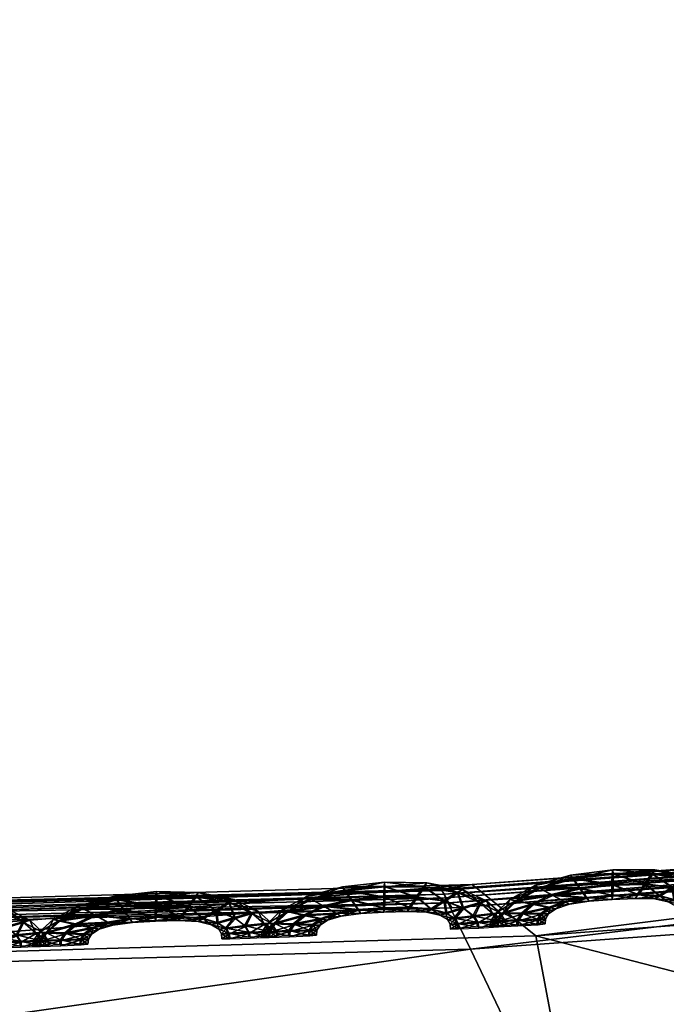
# Model space of a CAD drawing. Extents: x -7.4 to 7.4, y -11.5 to 9.8.
# Tile 340 of 469: x 0.145 to 0.304, y 9.39 to 9.632. Entities that reach past the tile are written whole.
import ezdxf

# ---------------------------------------------------------------- set-up
doc = ezdxf.new("R2010")
doc.units = 0
doc.header["$MEASUREMENT"] = 0
for name, color, linetype in [('A-FURN-3-ST', 150, 'Continuous'), ('A-FURN-3-ST-SEAM', 130, 'Continuous'), ('A-FURN-3-ST-SI', 160, 'Continuous')]:
    doc.layers.add(name, color=color, linetype=linetype)

msp = doc.modelspace()

# ---------------------------------------------------------------- meshes
at = {"layer": 'A-FURN-3-ST'}
mesh = msp.add_polyface(dxfattribs=at)
corners = [(-0.29098, 9.30467, 0.61819), (-0.27167, 9.40709, 1.00151), (0, 9.39906, 1.00155), (0, 9.29704, 0.61819), (-0.5936, 9.32387, 0.61819), (-0.56214, 9.4288, 1.00144), (-0.91719, 9.35069, 0.61819), (-0.8849, 9.46131, 1.00129), (-1.26207, 9.38711, 0.61819), (-1.23172, 9.50581, 1.00113), (-1.62401, 9.43544, 0.61819), (-1.5897, 9.56341, 1.00098), (-1.99018, 9.49361, 0.61819), (-1.94875, 9.63192, 1.00083), (-2.34041, 9.55636, 0.61819), (-1.35123, 9.09059, 0.56582), (-1.73692, 9.11935, 0.56582), (-2.1241, 9.15424, 0.56582), (-1.859, 8.65716, 0.55836), (-2.2831, 8.66878, 0.55836), (-1.44439, 8.6476, 0.55836), (-0.63005, 9.05338, 0.56582), (-0.97932, 9.06921, 0.56582), (-1.03908, 8.64051, 0.55836), (-0.65929, 8.63524, 0.55836), (-1.91804, 8.11232, 0.55836), (-2.39411, 8.11376, 0.55836), (-1.93379, 7.51392, 0.55836), (-1.48547, 8.11113, 0.55836), (-1.49132, 7.51392, 0.55836), (-1.06504, 8.11026, 0.55836), (-1.06876, 7.51392, 0.55836), (-0.67156, 8.1096, 0.55836), (-0.6733, 7.51392, 0.55836), (-0.32248, 8.10911, 0.55836), (0, 8.1089, 0.55836), (0, 7.51392, 0.55836), (-0.31817, 8.63132, 0.55836), (0, 8.62968, 0.55836), (-0.32308, 7.51392, 0.55836), (0, 9.03682, 0.56582), (-0.30741, 9.0416, 0.56582), (0.29098, 9.30467, 0.61819)]
mesh.append_faces([[corners[k] for k in face] for face in [(0, 1, 2), (2, 3, 0), (4, 5, 1), (1, 0, 4), (6, 7, 5), (5, 4, 6), (8, 9, 7), (7, 6, 8), (10, 11, 9), (9, 8, 10), (12, 13, 11), (11, 10, 12), (13, 12, 14), (15, 16, 10), (10, 8, 15), (16, 17, 12), (12, 10, 16), (17, 16, 18), (18, 19, 17), (16, 15, 20), (20, 18, 16), (21, 22, 6), (6, 4, 21), (22, 15, 8), (8, 6, 22), (20, 15, 22), (22, 23, 20), (22, 21, 24), (24, 23, 22), (19, 18, 25), (18, 20, 28), (28, 25, 18), (20, 23, 30), (30, 28, 20), (23, 24, 32), (32, 30, 23), (35, 34, 37), (37, 38, 35), (34, 32, 24), (24, 37, 34), (40, 41, 0), (0, 3, 40), (41, 21, 4), (4, 0, 41), (37, 24, 21), (21, 41, 37), (38, 37, 41), (41, 40, 38), (42, 3, 2), (40, 3, 42)]])
mesh.append_faces([[corners[k] for k in face] for face in [(29, 27, 25), (31, 29, 28), (33, 31, 30), (39, 33, 32)]], dxfattribs={"vtx0": -1, "vtx1": -1, "vtx2": -1})
mesh.append_faces([[corners[k] for k in face] for face in [(26, 25, 27), (25, 28, 29), (28, 30, 31), (30, 32, 33), (34, 35, 36), (32, 34, 39)]], dxfattribs={"vtx1": -1, "vtx2": -1})
mesh = msp.add_polyface(dxfattribs=at)
corners = [(0, 9.39906, 1.00155), (0.27167, 9.40709, 1.00151), (0.29098, 9.30467, 0.61819), (0.5936, 9.32387, 0.61819), (0.56214, 9.4288, 1.00144), (0.91719, 9.35069, 0.61819), (0.8849, 9.46131, 1.00129), (1.26207, 9.38711, 0.61819), (1.23172, 9.50581, 1.00113), (1.62401, 9.43544, 0.61819), (1.5897, 9.56341, 1.00098), (1.99019, 9.49361, 0.61819), (1.94875, 9.63192, 1.00083), (2.34041, 9.55636, 0.61819), (2.1241, 9.15424, 0.56582), (2.2831, 8.66878, 0.55836), (1.859, 8.65716, 0.55836), (1.73692, 9.11935, 0.56582), (1.35123, 9.09059, 0.56582), (1.44439, 8.6476, 0.55836), (1.03908, 8.64051, 0.55836), (0.97932, 9.06921, 0.56582), (0.63005, 9.05338, 0.56582), (0.65929, 8.63524, 0.55836), (1.49132, 7.51392, 0.55836), (1.48547, 8.11113, 0.55836), (1.91804, 8.11232, 0.55836), (1.93379, 7.51392, 0.55836), (2.39411, 8.11376, 0.55836), (0.6733, 7.51392, 0.55836), (0.67156, 8.1096, 0.55836), (1.06504, 8.11026, 0.55836), (1.06876, 7.51392, 0.55836), (0.6733, 6.87548, 0.55836), (0.32308, 6.87548, 0.55836), (0.32308, 7.51392, 0.55836), (0, 6.87548, 0.55836), (0, 7.51392, 0.55836), (0.32248, 8.10911, 0.55836), (0.31817, 8.63132, 0.55836), (0, 8.1089, 0.55836), (0, 8.62968, 0.55836), (0.30741, 9.0416, 0.56582), (0, 9.03682, 0.56582)]
mesh.append_faces([[corners[k] for k in face] for face in [(0, 1, 2), (3, 2, 1), (1, 4, 3), (5, 3, 4), (4, 6, 5), (7, 5, 6), (6, 8, 7), (9, 7, 8), (8, 10, 9), (11, 9, 10), (10, 12, 11), (13, 11, 12), (14, 15, 16), (16, 17, 14), (17, 9, 11), (11, 14, 17), (18, 7, 9), (9, 17, 18), (17, 16, 19), (19, 18, 17), (20, 21, 18), (18, 19, 20), (21, 5, 7), (7, 18, 21), (22, 3, 5), (5, 21, 22), (23, 22, 21), (21, 20, 23), (26, 16, 15), (25, 19, 16), (16, 26, 25), (31, 20, 19), (19, 25, 31), (30, 23, 20), (20, 31, 30), (23, 30, 38), (38, 39, 23), (39, 38, 40), (40, 41, 39), (39, 42, 22), (22, 23, 39), (42, 2, 3), (3, 22, 42), (2, 42, 43), (41, 43, 42), (42, 39, 41)]])
mesh.append_faces([[corners[k] for k in face] for face in [(26, 27, 24), (31, 32, 29), (25, 24, 32), (33, 29, 32), (34, 35, 29), (36, 37, 35), (38, 35, 37), (30, 29, 35)]], dxfattribs={"vtx0": -1, "vtx1": -1, "vtx2": -1})
mesh.append_faces([[corners[k] for k in face] for face in [(24, 25, 26), (27, 26, 28), (29, 30, 31), (32, 31, 25), (37, 40, 38), (35, 38, 30)]], dxfattribs={"vtx0": -1, "vtx2": -1})
mesh = msp.add_polyface(dxfattribs=at)
corners = [(0.53471, 9.43593, 17.62834), (0.87501, 9.47078, 17.62134), (0.87631, 9.46955, 17.61473), (0.5359, 9.43465, 17.62173), (0.5327, 9.43799, 17.6396), (0.87283, 9.47288, 17.63264), (0, 9.40845, 17.63405), (0.25034, 9.41521, 17.63264), (0.25105, 9.41397, 17.62606), (0, 9.40717, 17.62747), (0.24915, 9.41731, 17.64394), (0, 9.41051, 17.6453), (0.88458, 9.45933, 17.66261), (0.54358, 9.42452, 17.66965), (0.56725, 9.39489, 17.66805), (0.91007, 9.42962, 17.66082), (0, 9.40845, 17.62176), (0.25034, 9.41521, 17.62036), (0.24915, 9.41731, 17.61522), (0, 9.41051, 17.61663), (0.53471, 9.43593, 17.61602), (0.5327, 9.43799, 17.61092), (0.87342, 9.47202, 17.65017), (0.53325, 9.43716, 17.65713), (0.87501, 9.47078, 17.60902), (0.87283, 9.47288, 17.60389), (0.24947, 9.41644, 17.66143), (0.25564, 9.40383, 17.67398), (0, 9.40964, 17.6628), (0, 9.39704, 17.67539)]
mesh.append_faces([[corners[k] for k in face] for face in [(0, 1, 2), (2, 3, 0), (4, 5, 1), (1, 0, 4), (6, 7, 8), (8, 9, 6), (7, 0, 3), (3, 8, 7), (10, 4, 0), (0, 7, 10), (11, 10, 7), (7, 6, 11), (12, 13, 14), (14, 15, 12), (16, 17, 18), (18, 19, 16), (17, 20, 21), (21, 18, 17), (8, 3, 20), (20, 17, 8), (9, 8, 17), (17, 16, 9), (22, 23, 13), (13, 12, 22), (5, 4, 23), (23, 22, 5), (20, 24, 25), (25, 21, 20), (3, 2, 24), (24, 20, 3), (23, 26, 27), (27, 13, 23), (26, 28, 29), (29, 27, 26), (10, 11, 28), (28, 26, 10), (4, 10, 26), (26, 23, 4)]])
mesh = msp.add_polyface(dxfattribs=at)
corners = [(0.93476, 9.3731, 17.67581), (0.59269, 9.3387, 17.68322), (0.56451, 9.28971, 17.77534), (0.89499, 9.32341, 17.7683), (0.93369, 9.39773, 17.65706), (0.58957, 9.36317, 17.66451), (0.28568, 9.31805, 17.6879), (0.27116, 9.26869, 17.77971), (0, 9.31122, 17.68946), (0, 9.26145, 17.78119), (0.28323, 9.34257, 17.66919), (0, 9.33581, 17.67071), (0.56725, 9.39489, 17.66805), (0.26981, 9.37425, 17.67253), (0, 9.36749, 17.67402), (0.25564, 9.40383, 17.67398), (0, 9.39704, 17.67539), (0.54358, 9.42452, 17.66965), (0.91007, 9.42962, 17.66082), (0.45956, 8.67495, 18.25348), (0.77881, 8.6902, 18.24922), (0.75585, 9.00398, 18.1541), (0.45759, 8.97803, 18.15916), (0.4839, 8.2688, 18.28493), (0, 8.65897, 18.25679), (0.20942, 8.66362, 18.25603), (0.21314, 8.9594, 18.16228), (0.2173, 8.26501, 18.2871), (0.50512, 9.17752, 17.96717), (0.23993, 9.15626, 17.97098), (0, 8.95203, 18.16326), (0, 9.14835, 17.97223), (0.81335, 9.20924, 17.96105)]
mesh.append_faces([[corners[k] for k in face] for face in [(0, 1, 2), (2, 3, 0), (4, 5, 1), (1, 6, 7), (7, 2, 1), (6, 8, 9), (9, 7, 6), (10, 11, 8), (8, 6, 10), (5, 10, 6), (6, 1, 5), (12, 13, 10), (10, 5, 12), (13, 14, 11), (11, 10, 13), (15, 16, 14), (14, 13, 15), (17, 15, 13), (13, 12, 17), (18, 12, 5), (19, 20, 21), (21, 22, 19), (20, 19, 23), (24, 25, 26), (25, 19, 22), (22, 26, 25), (19, 25, 27), (28, 29, 26), (26, 22, 28), (30, 26, 29), (7, 9, 31), (31, 29, 7), (2, 7, 29), (29, 28, 2), (32, 28, 22), (22, 21, 32), (3, 2, 28), (28, 32, 3)]])
at = {"layer": 'A-FURN-3-ST-SEAM'}
mesh = msp.add_polyface(dxfattribs=at)
corners = [(0.27266, 9.41875, 17.62918), (0.28093, 9.42106, 17.6291), (0.28264, 9.41866, 17.63036), (0.29066, 9.41957, 17.63025), (0.28022, 9.422, 17.62572), (0.27583, 9.41702, 17.63043), (0.29055, 9.41698, 17.62899), (0.29066, 9.42225, 17.62899), (0.29055, 9.42332, 17.6256), (0.27139, 9.41945, 17.62579), (0.26696, 9.41558, 17.62918), (0.28426, 9.41636, 17.6291), (0.29688, 9.41718, 17.62891), (0.29866, 9.4197, 17.63013), (0.29039, 9.42241, 17.62226), (0.28069, 9.42122, 17.62237), (0.27112, 9.41475, 17.63047), (0.27887, 9.41537, 17.62914), (0.29043, 9.41603, 17.62564), (0.28477, 9.41558, 17.62572), (0.30036, 9.42225, 17.62884), (0.30088, 9.42328, 17.62545), (0.30008, 9.42241, 17.62211), (0.27242, 9.41891, 17.62245), (0.2653, 9.41599, 17.62583), (0.26376, 9.41257, 17.62922), (0.27994, 9.41483, 17.62579), (0.29609, 9.41628, 17.62557), (0.30222, 9.41685, 17.6288), (0.30543, 9.41887, 17.63002), (0.29831, 9.4199, 17.62089), (0.29031, 9.41978, 17.621), (0.28232, 9.41891, 17.62108), (0.26847, 9.41249, 17.63047), (0.27519, 9.41397, 17.62918), (0.27662, 9.41372, 17.62583), (0.28402, 9.41652, 17.62237), (0.29031, 9.4171, 17.62226), (0.27864, 9.41553, 17.62241), (0.30855, 9.42097, 17.62868), (0.30962, 9.42184, 17.6253), (0.30832, 9.42114, 17.62195), (0.30507, 9.41908, 17.62078), (0.27551, 9.41727, 17.62115), (0.26672, 9.41574, 17.62249), (0.26186, 9.41269, 17.62583), (0.26249, 9.41059, 17.62922), (0.27496, 9.41413, 17.62245), (0.2966, 9.41735, 17.62218), (0.30088, 9.41615, 17.62549), (0.30586, 9.41587, 17.62876), (0.31006, 9.41718, 17.62994), (0.30195, 9.41702, 17.62207), (0.26055, 9.41059, 17.62583), (0.26744, 9.4108, 17.63047), (0.27314, 9.4124, 17.62922), (0.27476, 9.41249, 17.62583), (0.2729, 9.41257, 17.62249), (0.2708, 9.41496, 17.62119), (0.31417, 9.4185, 17.62861), (0.3156, 9.41908, 17.62523), (0.3139, 9.41866, 17.62188), (0.3097, 9.41739, 17.6207), (0.30558, 9.41603, 17.62203), (0.26352, 9.41273, 17.62249), (0.26229, 9.41076, 17.62249), (0.26035, 9.40927, 17.62583), (0.26229, 9.40927, 17.62922), (0.26815, 9.41269, 17.62123), (0.30416, 9.41545, 17.62541), (0.30788, 9.41459, 17.62872), (0.31263, 9.41521, 17.6299), (0.26209, 9.40944, 17.62249), (0.26728, 9.40952, 17.63047), (0.2723, 9.41104, 17.62922), (0.27404, 9.41121, 17.62583), (0.27207, 9.41121, 17.62249), (0.3173, 9.41587, 17.62857), (0.31892, 9.41619, 17.62518), (0.31702, 9.41603, 17.62184), (0.31228, 9.41541, 17.62066), (0.30764, 9.41475, 17.62199), (0.30602, 9.41442, 17.62538), (0.26712, 9.411, 17.62123), (0.26696, 9.40973, 17.62123), (0.30867, 9.41331, 17.62872), (0.31362, 9.41364, 17.6299), (0.27219, 9.40981, 17.62922), (0.27393, 9.41002, 17.62583), (0.27195, 9.40997, 17.62249), (0.30669, 9.41327, 17.62538), (0.31845, 9.41405, 17.62857), (0.32019, 9.41426, 17.62515), (0.31821, 9.41418, 17.62184), (0.31326, 9.41389, 17.62066), (0.3084, 9.41347, 17.62199), (0.30677, 9.41207, 17.62538), (0.30875, 9.41212, 17.62872), (0.31374, 9.4124, 17.6299), (0.30848, 9.41228, 17.62199), (0.3186, 9.41273, 17.62857), (0.32035, 9.41294, 17.62515), (0.31837, 9.4129, 17.62184), (0.31338, 9.41261, 17.62066)]
mesh.append_faces([[corners[k] for k in face] for face in [(2, 1, 0), (1, 2, 3), (0, 1, 4), (0, 5, 2), (6, 3, 2), (3, 7, 1), (8, 4, 1), (4, 9, 0), (5, 0, 10), (11, 2, 5), (3, 6, 12), (2, 11, 6), (7, 3, 13), (1, 7, 8), (4, 8, 14), (9, 4, 15), (10, 0, 9), (10, 16, 5), (5, 17, 11), (12, 6, 18), (12, 13, 3), (6, 11, 19), (13, 20, 7), (21, 8, 7), (22, 14, 8), (14, 15, 4), (15, 23, 9), (9, 24, 10), (16, 10, 25), (17, 5, 16), (11, 17, 26), (19, 18, 6), (18, 27, 12), (13, 12, 28), (26, 19, 11), (20, 13, 29), (7, 20, 21), (8, 21, 22), (14, 22, 30), (15, 14, 31), (23, 15, 32), (24, 9, 23), (25, 10, 24), (25, 33, 16), (16, 34, 17), (35, 26, 17), (18, 19, 36), (27, 18, 37), (28, 12, 27), (28, 29, 13), (19, 26, 38), (29, 39, 20), (40, 21, 20), (41, 22, 21), (42, 30, 22), (30, 31, 14), (31, 32, 15), (32, 43, 23), (23, 44, 24), (24, 45, 25), (33, 25, 46), (34, 16, 33), (17, 34, 35), (26, 35, 47), (38, 36, 19), (36, 37, 18), (37, 48, 27), (27, 49, 28), (29, 28, 50), (47, 38, 26), (39, 29, 51), (20, 39, 40), (21, 40, 41), (22, 41, 42), (30, 42, 52), (31, 30, 48), (32, 31, 37), (43, 32, 36), (44, 23, 43), (45, 24, 44), (25, 45, 53), (53, 46, 25), (46, 54, 33), (33, 55, 34), (56, 35, 34), (57, 47, 35), (36, 38, 43), (37, 36, 32), (48, 37, 31), (49, 27, 48), (50, 28, 49), (50, 51, 29), (38, 47, 58), (51, 59, 39), (60, 40, 39), (61, 41, 40), (62, 42, 41), (63, 52, 42), (52, 48, 30), (43, 58, 44), (44, 64, 45), (65, 53, 45), (46, 53, 66), (54, 46, 67), (55, 33, 54), (34, 55, 56), (35, 56, 57), (47, 57, 68), (58, 43, 38), (48, 52, 49), (49, 69, 50), (51, 50, 70), (68, 58, 47), (59, 51, 71), (39, 59, 60), (40, 60, 61), (41, 61, 62), (42, 62, 63), (52, 63, 69), (64, 44, 58), (45, 64, 65), (53, 65, 72), (72, 66, 53), (66, 67, 46), (67, 73, 54), (54, 74, 55), (56, 55, 74), (57, 56, 75), (68, 57, 76), (69, 49, 52), (70, 50, 69), (70, 71, 51), (58, 68, 64), (71, 77, 59), (78, 60, 59), (79, 61, 60), (80, 62, 61), (81, 63, 62), (82, 69, 63), (83, 65, 64), (84, 72, 65), (74, 54, 73), (74, 75, 56), (75, 76, 57), (76, 83, 68), (69, 82, 70), (71, 70, 85), (64, 68, 83), (77, 71, 86), (59, 77, 78), (60, 78, 79), (61, 79, 80), (62, 80, 81), (63, 81, 82), (65, 83, 84), (73, 87, 74), (75, 74, 87), (76, 75, 88), (83, 76, 89), (70, 82, 90), (90, 85, 70), (85, 86, 71), (86, 91, 77), (78, 77, 91), (79, 78, 92), (80, 79, 93), (81, 80, 94), (82, 81, 95), (89, 84, 83), (87, 88, 75), (88, 89, 76), (95, 90, 82), (85, 90, 96), (86, 85, 97), (91, 86, 98), (91, 92, 78), (92, 93, 79), (93, 94, 80), (94, 95, 81), (90, 95, 99), (99, 96, 90), (96, 97, 85), (97, 98, 86), (98, 100, 91), (92, 91, 100), (93, 92, 101), (94, 93, 102), (95, 94, 103), (103, 99, 95), (100, 101, 92), (101, 102, 93), (102, 103, 94)]])
mesh = msp.add_polyface(dxfattribs=at)
corners = [(0.21663, 9.41599, 17.62975), (0.22493, 9.41813, 17.62967), (0.2266, 9.41574, 17.63097), (0.23463, 9.41648, 17.63089), (0.22418, 9.41912, 17.62633), (0.21975, 9.41426, 17.631), (0.23451, 9.41385, 17.62963), (0.23463, 9.41916, 17.6296), (0.23455, 9.42023, 17.62625), (0.21536, 9.41673, 17.62636), (0.21089, 9.41298, 17.62975), (0.22822, 9.41339, 17.62971), (0.2408, 9.41397, 17.62956), (0.24262, 9.41648, 17.63078), (0.23443, 9.41932, 17.62286), (0.2247, 9.4183, 17.62294), (0.21504, 9.41203, 17.631), (0.22284, 9.41253, 17.62975), (0.23439, 9.41294, 17.62629), (0.2287, 9.41261, 17.62633), (0.24433, 9.41904, 17.62948), (0.24488, 9.42007, 17.62614), (0.24409, 9.41916, 17.62275), (0.21643, 9.41615, 17.62302), (0.20923, 9.41339, 17.62636), (0.20764, 9.41002, 17.62975), (0.22387, 9.41195, 17.62636), (0.24005, 9.41311, 17.62621), (0.24615, 9.41356, 17.62948), (0.24939, 9.41558, 17.6307), (0.24231, 9.41669, 17.62154), (0.23431, 9.41669, 17.62165), (0.22628, 9.41599, 17.62169), (0.21235, 9.40981, 17.631), (0.21912, 9.41121, 17.62975), (0.22054, 9.41096, 17.6264), (0.22798, 9.41356, 17.62298), (0.23428, 9.41401, 17.6229), (0.2226, 9.41269, 17.62302), (0.25256, 9.41763, 17.62941), (0.25362, 9.4185, 17.62602), (0.25232, 9.4178, 17.62268), (0.24907, 9.41578, 17.62146), (0.21948, 9.41446, 17.62176), (0.21069, 9.41311, 17.62302), (0.20578, 9.41014, 17.62636), (0.20638, 9.40804, 17.62975), (0.21888, 9.41137, 17.62302), (0.24057, 9.41413, 17.62283), (0.24484, 9.4129, 17.62614), (0.24979, 9.41257, 17.62945), (0.25402, 9.4138, 17.63066), (0.24591, 9.41372, 17.62275), (0.20444, 9.40808, 17.62636), (0.21132, 9.40816, 17.631), (0.21702, 9.40968, 17.62975), (0.21868, 9.40973, 17.6264), (0.21682, 9.40985, 17.62306), (0.21476, 9.41228, 17.62176), (0.25814, 9.41512, 17.62933), (0.25956, 9.4157, 17.62595), (0.2579, 9.41529, 17.6226), (0.25367, 9.41405, 17.62138), (0.24955, 9.41273, 17.62271), (0.20744, 9.41018, 17.62302), (0.20618, 9.4082, 17.62302), (0.2042, 9.40672, 17.62636), (0.20618, 9.40672, 17.62975), (0.21207, 9.41005, 17.62176), (0.24812, 9.41216, 17.6261), (0.25185, 9.41125, 17.62941), (0.25659, 9.41183, 17.63063), (0.20598, 9.40688, 17.62302), (0.21116, 9.40688, 17.631), (0.21619, 9.40836, 17.62979), (0.21793, 9.40849, 17.6264), (0.21599, 9.40853, 17.62306), (0.26122, 9.41245, 17.62929), (0.26289, 9.41277, 17.62591), (0.26099, 9.41261, 17.62256), (0.25624, 9.41203, 17.62134), (0.25157, 9.41142, 17.62268), (0.24995, 9.41113, 17.6261), (0.21104, 9.40841, 17.62176), (0.21085, 9.40713, 17.62176), (0.25256, 9.40997, 17.62941), (0.25754, 9.41026, 17.63059), (0.21607, 9.40713, 17.62979), (0.21781, 9.40729, 17.6264), (0.21583, 9.40729, 17.62306), (0.25062, 9.40993, 17.62606), (0.26241, 9.41059, 17.62925), (0.26411, 9.4108, 17.62587), (0.26213, 9.41076, 17.62252), (0.25719, 9.41047, 17.62134), (0.25232, 9.41014, 17.62268), (0.2507, 9.40874, 17.62606), (0.25267, 9.40878, 17.62941), (0.25766, 9.40902, 17.63059), (0.2524, 9.40894, 17.62268), (0.26253, 9.40931, 17.62925), (0.26427, 9.40948, 17.62587), (0.26229, 9.40948, 17.62252), (0.25731, 9.40923, 17.62134)]
mesh.append_faces([[corners[k] for k in face] for face in [(2, 1, 0), (1, 2, 3), (0, 1, 4), (0, 5, 2), (6, 3, 2), (3, 7, 1), (8, 4, 1), (4, 9, 0), (5, 0, 10), (11, 2, 5), (3, 6, 12), (2, 11, 6), (7, 3, 13), (1, 7, 8), (4, 8, 14), (9, 4, 15), (10, 0, 9), (10, 16, 5), (5, 17, 11), (12, 6, 18), (12, 13, 3), (6, 11, 19), (13, 20, 7), (21, 8, 7), (22, 14, 8), (14, 15, 4), (15, 23, 9), (9, 24, 10), (16, 10, 25), (17, 5, 16), (11, 17, 26), (19, 18, 6), (18, 27, 12), (13, 12, 28), (26, 19, 11), (20, 13, 29), (7, 20, 21), (8, 21, 22), (14, 22, 30), (15, 14, 31), (23, 15, 32), (24, 9, 23), (25, 10, 24), (25, 33, 16), (16, 34, 17), (35, 26, 17), (18, 19, 36), (27, 18, 37), (28, 12, 27), (28, 29, 13), (19, 26, 38), (29, 39, 20), (40, 21, 20), (41, 22, 21), (42, 30, 22), (30, 31, 14), (31, 32, 15), (32, 43, 23), (23, 44, 24), (24, 45, 25), (33, 25, 46), (34, 16, 33), (17, 34, 35), (26, 35, 47), (38, 36, 19), (36, 37, 18), (37, 48, 27), (27, 49, 28), (29, 28, 50), (47, 38, 26), (39, 29, 51), (20, 39, 40), (21, 40, 41), (22, 41, 42), (30, 42, 52), (31, 30, 48), (32, 31, 37), (43, 32, 36), (44, 23, 43), (45, 24, 44), (25, 45, 53), (53, 46, 25), (46, 54, 33), (33, 55, 34), (56, 35, 34), (57, 47, 35), (36, 38, 43), (37, 36, 32), (48, 37, 31), (49, 27, 48), (50, 28, 49), (50, 51, 29), (38, 47, 58), (51, 59, 39), (60, 40, 39), (61, 41, 40), (62, 42, 41), (63, 52, 42), (52, 48, 30), (43, 58, 44), (44, 64, 45), (65, 53, 45), (46, 53, 66), (54, 46, 67), (55, 33, 54), (34, 55, 56), (35, 56, 57), (47, 57, 68), (58, 43, 38), (48, 52, 49), (49, 69, 50), (51, 50, 70), (68, 58, 47), (59, 51, 71), (39, 59, 60), (40, 60, 61), (41, 61, 62), (42, 62, 63), (52, 63, 69), (64, 44, 58), (45, 64, 65), (53, 65, 72), (72, 66, 53), (66, 67, 46), (67, 73, 54), (54, 74, 55), (56, 55, 74), (57, 56, 75), (68, 57, 76), (69, 49, 52), (70, 50, 69), (70, 71, 51), (58, 68, 64), (71, 77, 59), (78, 60, 59), (79, 61, 60), (80, 62, 61), (81, 63, 62), (82, 69, 63), (83, 65, 64), (84, 72, 65), (74, 54, 73), (74, 75, 56), (75, 76, 57), (76, 83, 68), (69, 82, 70), (71, 70, 85), (64, 68, 83), (77, 71, 86), (59, 77, 78), (60, 78, 79), (61, 79, 80), (62, 80, 81), (63, 81, 82), (65, 83, 84), (73, 87, 74), (75, 74, 87), (76, 75, 88), (83, 76, 89), (70, 82, 90), (90, 85, 70), (85, 86, 71), (86, 91, 77), (78, 77, 91), (79, 78, 92), (80, 79, 93), (81, 80, 94), (82, 81, 95), (89, 84, 83), (87, 88, 75), (88, 89, 76), (95, 90, 82), (85, 90, 96), (86, 85, 97), (91, 86, 98), (91, 92, 78), (92, 93, 79), (93, 94, 80), (94, 95, 81), (90, 95, 99), (99, 96, 90), (96, 97, 85), (97, 98, 86), (98, 100, 91), (92, 91, 100), (93, 92, 101), (94, 93, 102), (95, 94, 103), (103, 99, 95), (100, 101, 92), (101, 102, 93), (102, 103, 94)]])
mesh = msp.add_polyface(dxfattribs=at)
corners = [(0.16055, 9.41376, 17.6302), (0.1689, 9.4159, 17.63017), (0.17052, 9.41352, 17.63142), (0.17855, 9.41422, 17.63135), (0.16819, 9.41685, 17.62678), (0.16368, 9.41199, 17.63146), (0.17844, 9.41162, 17.63009), (0.17859, 9.41689, 17.63009), (0.17855, 9.41796, 17.62671), (0.15932, 9.4145, 17.62682), (0.15481, 9.41071, 17.6302), (0.1721, 9.41117, 17.63017), (0.18473, 9.4117, 17.63002), (0.18655, 9.41413, 17.63127), (0.1784, 9.41706, 17.62336), (0.16866, 9.41607, 17.62344), (0.15893, 9.40981, 17.63146), (0.16672, 9.4103, 17.6302), (0.17828, 9.41071, 17.62675), (0.17262, 9.41038, 17.62678), (0.18829, 9.41669, 17.62998), (0.18884, 9.41772, 17.62659), (0.18809, 9.41685, 17.62325), (0.16035, 9.41393, 17.62348), (0.15315, 9.41113, 17.62682), (0.15153, 9.40779, 17.6302), (0.16779, 9.40973, 17.62682), (0.18394, 9.41084, 17.62667), (0.19007, 9.41125, 17.62998), (0.19332, 9.41319, 17.6312), (0.18627, 9.41438, 17.62203), (0.17828, 9.41446, 17.62211), (0.17025, 9.41372, 17.62218), (0.15624, 9.40759, 17.63146), (0.163, 9.40898, 17.6302), (0.16443, 9.4087, 17.62686), (0.17191, 9.41133, 17.62344), (0.1782, 9.41179, 17.62336), (0.16652, 9.41047, 17.62348), (0.19648, 9.41521, 17.6299), (0.19759, 9.41603, 17.62652), (0.19629, 9.41537, 17.62317), (0.193, 9.41343, 17.62195), (0.1634, 9.41224, 17.62222), (0.15461, 9.41088, 17.62348), (0.14967, 9.40791, 17.62682), (0.15026, 9.40581, 17.6302), (0.1628, 9.40911, 17.62348), (0.18449, 9.41187, 17.62328), (0.18877, 9.41059, 17.62663), (0.19371, 9.41018, 17.62994), (0.19791, 9.41137, 17.63116), (0.18983, 9.41142, 17.62325), (0.14832, 9.40585, 17.62682), (0.15521, 9.40593, 17.63146), (0.1609, 9.40746, 17.63025), (0.16257, 9.4075, 17.62686), (0.16071, 9.40762, 17.62351), (0.15865, 9.41005, 17.62222), (0.20206, 9.41261, 17.62982), (0.20353, 9.41314, 17.62644), (0.20182, 9.41277, 17.6231), (0.19759, 9.41162, 17.62188), (0.19347, 9.41034, 17.62321), (0.15133, 9.40795, 17.62348), (0.15006, 9.40598, 17.62348), (0.14808, 9.40449, 17.62682), (0.15002, 9.40449, 17.6302), (0.156, 9.40783, 17.62222), (0.19201, 9.40981, 17.62659), (0.19569, 9.40886, 17.6299), (0.20048, 9.40935, 17.63112), (0.14983, 9.40466, 17.62348), (0.15501, 9.40466, 17.63146), (0.16007, 9.4061, 17.63025), (0.16182, 9.40626, 17.62686), (0.15988, 9.40626, 17.62351), (0.20515, 9.40993, 17.62979), (0.20677, 9.41022, 17.6264), (0.20491, 9.4101, 17.6231), (0.20016, 9.4096, 17.62188), (0.19549, 9.40902, 17.62317), (0.19383, 9.40874, 17.62655), (0.15493, 9.40614, 17.62222), (0.15473, 9.4049, 17.62222), (0.19644, 9.40759, 17.6299), (0.20139, 9.40779, 17.63112), (0.15992, 9.4049, 17.63025), (0.16166, 9.40503, 17.62686), (0.15972, 9.40507, 17.62351), (0.1945, 9.40759, 17.62655), (0.20626, 9.40804, 17.62979), (0.208, 9.40824, 17.6264), (0.20602, 9.4082, 17.62306), (0.20107, 9.408, 17.62188), (0.19621, 9.40775, 17.62317), (0.19454, 9.40635, 17.62655), (0.19652, 9.40635, 17.6299), (0.20151, 9.40651, 17.63112), (0.19629, 9.40651, 17.62317), (0.20641, 9.40676, 17.62979), (0.20816, 9.40692, 17.6264), (0.20618, 9.40692, 17.62306), (0.20119, 9.40676, 17.62188)]
mesh.append_faces([[corners[k] for k in face] for face in [(2, 1, 0), (1, 2, 3), (0, 1, 4), (0, 5, 2), (6, 3, 2), (3, 7, 1), (8, 4, 1), (4, 9, 0), (5, 0, 10), (11, 2, 5), (3, 6, 12), (2, 11, 6), (7, 3, 13), (1, 7, 8), (4, 8, 14), (9, 4, 15), (10, 0, 9), (10, 16, 5), (5, 17, 11), (12, 6, 18), (12, 13, 3), (6, 11, 19), (13, 20, 7), (21, 8, 7), (22, 14, 8), (14, 15, 4), (15, 23, 9), (9, 24, 10), (16, 10, 25), (17, 5, 16), (11, 17, 26), (19, 18, 6), (18, 27, 12), (13, 12, 28), (26, 19, 11), (20, 13, 29), (7, 20, 21), (8, 21, 22), (14, 22, 30), (15, 14, 31), (23, 15, 32), (24, 9, 23), (25, 10, 24), (25, 33, 16), (16, 34, 17), (35, 26, 17), (18, 19, 36), (27, 18, 37), (28, 12, 27), (28, 29, 13), (19, 26, 38), (29, 39, 20), (40, 21, 20), (41, 22, 21), (42, 30, 22), (30, 31, 14), (31, 32, 15), (32, 43, 23), (23, 44, 24), (24, 45, 25), (33, 25, 46), (34, 16, 33), (17, 34, 35), (26, 35, 47), (38, 36, 19), (36, 37, 18), (37, 48, 27), (27, 49, 28), (29, 28, 50), (47, 38, 26), (39, 29, 51), (20, 39, 40), (21, 40, 41), (22, 41, 42), (30, 42, 52), (31, 30, 48), (32, 31, 37), (43, 32, 36), (44, 23, 43), (45, 24, 44), (25, 45, 53), (53, 46, 25), (46, 54, 33), (33, 55, 34), (56, 35, 34), (57, 47, 35), (36, 38, 43), (37, 36, 32), (48, 37, 31), (49, 27, 48), (50, 28, 49), (50, 51, 29), (38, 47, 58), (51, 59, 39), (60, 40, 39), (61, 41, 40), (62, 42, 41), (63, 52, 42), (52, 48, 30), (43, 58, 44), (44, 64, 45), (65, 53, 45), (46, 53, 66), (54, 46, 67), (55, 33, 54), (34, 55, 56), (35, 56, 57), (47, 57, 68), (58, 43, 38), (48, 52, 49), (49, 69, 50), (51, 50, 70), (68, 58, 47), (59, 51, 71), (39, 59, 60), (40, 60, 61), (41, 61, 62), (42, 62, 63), (52, 63, 69), (64, 44, 58), (45, 64, 65), (53, 65, 72), (72, 66, 53), (66, 67, 46), (67, 73, 54), (54, 74, 55), (56, 55, 74), (57, 56, 75), (68, 57, 76), (69, 49, 52), (70, 50, 69), (70, 71, 51), (58, 68, 64), (71, 77, 59), (78, 60, 59), (79, 61, 60), (80, 62, 61), (81, 63, 62), (82, 69, 63), (83, 65, 64), (84, 72, 65), (74, 54, 73), (74, 75, 56), (75, 76, 57), (76, 83, 68), (69, 82, 70), (71, 70, 85), (64, 68, 83), (77, 71, 86), (59, 77, 78), (60, 78, 79), (61, 79, 80), (62, 80, 81), (63, 81, 82), (65, 83, 84), (73, 87, 74), (75, 74, 87), (76, 75, 88), (83, 76, 89), (70, 82, 90), (90, 85, 70), (85, 86, 71), (86, 91, 77), (78, 77, 91), (79, 78, 92), (80, 79, 93), (81, 80, 94), (82, 81, 95), (89, 84, 83), (87, 88, 75), (88, 89, 76), (95, 90, 82), (85, 90, 96), (86, 85, 97), (91, 86, 98), (91, 92, 78), (92, 93, 79), (93, 94, 80), (94, 95, 81), (90, 95, 99), (99, 96, 90), (96, 97, 85), (97, 98, 86), (98, 100, 91), (92, 91, 100), (93, 92, 101), (94, 93, 102), (95, 94, 103), (103, 99, 95), (100, 101, 92), (101, 102, 93), (102, 103, 94)]])
mesh = msp.add_polyface(dxfattribs=at)
corners = [(0.10447, 9.41212, 17.63055), (0.11282, 9.41409, 17.63051), (0.11445, 9.41166, 17.6318), (0.12248, 9.41224, 17.63177), (0.11215, 9.41508, 17.62716), (0.10756, 9.41026, 17.6318), (0.12232, 9.40964, 17.63051), (0.12256, 9.41492, 17.63047), (0.12252, 9.41599, 17.62713), (0.10325, 9.41286, 17.62716), (0.0987, 9.40919, 17.63051), (0.11599, 9.40931, 17.63055), (0.12861, 9.4096, 17.63047), (0.13047, 9.41207, 17.63169), (0.12236, 9.41508, 17.62374), (0.11263, 9.41426, 17.62378), (0.10281, 9.40816, 17.6318), (0.11061, 9.40849, 17.63059), (0.12216, 9.40874, 17.62716), (0.1165, 9.40849, 17.6272), (0.13226, 9.41459, 17.63043), (0.13281, 9.41562, 17.62705), (0.13206, 9.41475, 17.6237), (0.10432, 9.41228, 17.62382), (0.09707, 9.40964, 17.62713), (0.09537, 9.40631, 17.63051), (0.11168, 9.40791, 17.6272), (0.12786, 9.40878, 17.62709), (0.13396, 9.40911, 17.63043), (0.13724, 9.41104, 17.63165), (0.1302, 9.41228, 17.62245), (0.1222, 9.41249, 17.62249), (0.11417, 9.41187, 17.62252), (0.10008, 9.40602, 17.6318), (0.10689, 9.40721, 17.63059), (0.10831, 9.40697, 17.62724), (0.11583, 9.40948, 17.62382), (0.12212, 9.40981, 17.62378), (0.11041, 9.40866, 17.62385), (0.14045, 9.41302, 17.63036), (0.14155, 9.41385, 17.62698), (0.14021, 9.41319, 17.62363), (0.13696, 9.41125, 17.62237), (0.10732, 9.41051, 17.62256), (0.0985, 9.40935, 17.62378), (0.09355, 9.40647, 17.62713), (0.09407, 9.40437, 17.63047), (0.10669, 9.40738, 17.62385), (0.12841, 9.40977, 17.62374), (0.13265, 9.40845, 17.62705), (0.1376, 9.408, 17.6304), (0.14183, 9.40915, 17.63161), (0.13376, 9.40927, 17.6237), (0.09217, 9.40445, 17.62713), (0.09901, 9.40437, 17.6318), (0.10475, 9.40577, 17.63059), (0.10641, 9.40577, 17.62724), (0.10455, 9.40593, 17.62385), (0.10257, 9.40841, 17.62256), (0.14595, 9.41038, 17.63028), (0.14741, 9.41092, 17.6269), (0.14575, 9.41055, 17.62355), (0.14151, 9.4094, 17.62233), (0.1374, 9.40816, 17.62366), (0.09522, 9.40647, 17.62378), (0.09391, 9.40454, 17.62374), (0.09189, 9.40309, 17.62713), (0.09383, 9.40305, 17.63047), (0.09984, 9.40623, 17.62256), (0.13593, 9.40762, 17.62705), (0.13958, 9.40664, 17.63036), (0.14433, 9.40713, 17.63158), (0.09367, 9.40322, 17.62374), (0.09882, 9.40309, 17.6318), (0.10392, 9.40445, 17.63059), (0.10566, 9.40454, 17.62724), (0.10372, 9.40462, 17.62385), (0.14899, 9.40771, 17.63028), (0.15065, 9.40795, 17.6269), (0.1488, 9.40787, 17.62355), (0.14405, 9.40738, 17.62233), (0.13938, 9.4068, 17.62363), (0.13771, 9.40651, 17.62701), (0.09877, 9.40462, 17.62252), (0.09858, 9.40334, 17.62252), (0.14033, 9.40536, 17.63036), (0.14528, 9.40557, 17.63158), (0.10372, 9.40322, 17.63059), (0.1055, 9.40334, 17.62724), (0.10357, 9.40338, 17.62385), (0.13835, 9.40536, 17.62701), (0.15014, 9.40581, 17.63025), (0.15188, 9.40598, 17.62686), (0.1499, 9.40598, 17.62351), (0.14496, 9.40577, 17.62233), (0.14009, 9.40552, 17.62363), (0.13843, 9.40412, 17.62701), (0.14037, 9.40412, 17.63036), (0.14535, 9.40429, 17.63158), (0.14017, 9.40429, 17.62363), (0.15026, 9.40454, 17.63025), (0.152, 9.40466, 17.62686), (0.15002, 9.4047, 17.62351), (0.14504, 9.40454, 17.62233)]
mesh.append_faces([[corners[k] for k in face] for face in [(2, 1, 0), (1, 2, 3), (0, 1, 4), (0, 5, 2), (6, 3, 2), (3, 7, 1), (8, 4, 1), (4, 9, 0), (5, 0, 10), (11, 2, 5), (3, 6, 12), (2, 11, 6), (7, 3, 13), (1, 7, 8), (4, 8, 14), (9, 4, 15), (10, 0, 9), (10, 16, 5), (5, 17, 11), (12, 6, 18), (12, 13, 3), (6, 11, 19), (13, 20, 7), (21, 8, 7), (22, 14, 8), (14, 15, 4), (15, 23, 9), (9, 24, 10), (16, 10, 25), (17, 5, 16), (11, 17, 26), (19, 18, 6), (18, 27, 12), (13, 12, 28), (26, 19, 11), (20, 13, 29), (7, 20, 21), (8, 21, 22), (14, 22, 30), (15, 14, 31), (23, 15, 32), (24, 9, 23), (25, 10, 24), (25, 33, 16), (16, 34, 17), (35, 26, 17), (18, 19, 36), (27, 18, 37), (28, 12, 27), (28, 29, 13), (19, 26, 38), (29, 39, 20), (40, 21, 20), (41, 22, 21), (42, 30, 22), (30, 31, 14), (31, 32, 15), (32, 43, 23), (23, 44, 24), (24, 45, 25), (33, 25, 46), (34, 16, 33), (17, 34, 35), (26, 35, 47), (38, 36, 19), (36, 37, 18), (37, 48, 27), (27, 49, 28), (29, 28, 50), (47, 38, 26), (39, 29, 51), (20, 39, 40), (21, 40, 41), (22, 41, 42), (30, 42, 52), (31, 30, 48), (32, 31, 37), (43, 32, 36), (44, 23, 43), (45, 24, 44), (25, 45, 53), (53, 46, 25), (46, 54, 33), (33, 55, 34), (56, 35, 34), (57, 47, 35), (36, 38, 43), (37, 36, 32), (48, 37, 31), (49, 27, 48), (50, 28, 49), (50, 51, 29), (38, 47, 58), (51, 59, 39), (60, 40, 39), (61, 41, 40), (62, 42, 41), (63, 52, 42), (52, 48, 30), (43, 58, 44), (44, 64, 45), (65, 53, 45), (46, 53, 66), (54, 46, 67), (55, 33, 54), (34, 55, 56), (35, 56, 57), (47, 57, 68), (58, 43, 38), (48, 52, 49), (49, 69, 50), (51, 50, 70), (68, 58, 47), (59, 51, 71), (39, 59, 60), (40, 60, 61), (41, 61, 62), (42, 62, 63), (52, 63, 69), (64, 44, 58), (45, 64, 65), (53, 65, 72), (72, 66, 53), (66, 67, 46), (67, 73, 54), (54, 74, 55), (56, 55, 74), (57, 56, 75), (68, 57, 76), (69, 49, 52), (70, 50, 69), (70, 71, 51), (58, 68, 64), (71, 77, 59), (78, 60, 59), (79, 61, 60), (80, 62, 61), (81, 63, 62), (82, 69, 63), (83, 65, 64), (84, 72, 65), (74, 54, 73), (74, 75, 56), (75, 76, 57), (76, 83, 68), (69, 82, 70), (71, 70, 85), (64, 68, 83), (77, 71, 86), (59, 77, 78), (60, 78, 79), (61, 79, 80), (62, 80, 81), (63, 81, 82), (65, 83, 84), (73, 87, 74), (75, 74, 87), (76, 75, 88), (83, 76, 89), (70, 82, 90), (90, 85, 70), (85, 86, 71), (86, 91, 77), (78, 77, 91), (79, 78, 92), (80, 79, 93), (81, 80, 94), (82, 81, 95), (89, 84, 83), (87, 88, 75), (88, 89, 76), (95, 90, 82), (85, 90, 96), (86, 85, 97), (91, 86, 98), (91, 92, 78), (92, 93, 79), (93, 94, 80), (94, 95, 81), (90, 95, 99), (99, 96, 90), (96, 97, 85), (97, 98, 86), (98, 100, 91), (92, 91, 100), (93, 92, 101), (94, 93, 102), (95, 94, 103), (103, 99, 95), (100, 101, 92), (101, 102, 93), (102, 103, 94)]])
at = {"layer": 'A-FURN-3-ST-SI'}
mesh = msp.add_polyface(dxfattribs=at)
corners = [(0.53175, 9.43898, 17.34333), (0.2486, 9.41825, 17.34759), (0.24915, 9.41731, 17.61522), (0.5327, 9.43799, 17.61092), (0, 9.4115, 17.34896), (0, 9.41051, 17.61663), (0.24852, 9.41842, 11.46338), (0, 9.41162, 11.46456), (0.53163, 9.43915, 11.45981), (1.24205, 9.52204, 17.32884), (0.87184, 9.47387, 17.33648), (0.87283, 9.47288, 17.60389), (1.24296, 9.52109, 17.59609), (0.87168, 9.474, 11.45395), (1.24193, 9.52221, 11.44745), (0.53281, 9.43935, 7.23485), (0.24943, 9.41854, 7.23698), (0, 9.41171, 7.2377), (0.256, 9.41966, 2.96656), (0, 9.41236, 2.96679), (0.54121, 9.44083, 2.96584), (1.24126, 9.52225, 7.22743), (0.87208, 9.47417, 7.23131), (0.87485, 9.47515, 2.96466), (1.23655, 9.52241, 2.96337), (1.60873, 9.58232, 7.22393), (0.56214, 9.4288, 1.00144), (0.27167, 9.40709, 1.00151), (0, 9.39906, 1.00155), (1.23172, 9.50581, 1.00113), (0.8849, 9.46131, 1.00129), (1.60066, 9.58211, 2.96219)]
mesh.append_faces([[corners[k] for k in face] for face in [(0, 1, 2), (2, 3, 0), (1, 4, 5), (5, 2, 1), (1, 6, 7), (7, 4, 1), (0, 8, 6), (6, 1, 0), (9, 10, 11), (11, 12, 9), (10, 0, 3), (3, 11, 10), (10, 13, 8), (8, 0, 10), (9, 14, 13), (13, 10, 9), (8, 15, 16), (16, 6, 8), (6, 16, 17), (17, 7, 6), (16, 18, 19), (19, 17, 16), (15, 20, 18), (18, 16, 15), (14, 21, 22), (22, 13, 14), (13, 22, 15), (15, 8, 13), (22, 23, 20), (20, 15, 22), (21, 24, 23), (23, 22, 21), (24, 21, 25), (20, 26, 27), (27, 18, 20), (18, 27, 28), (28, 19, 18), (24, 29, 30), (30, 23, 24), (23, 30, 26), (26, 20, 23), (29, 24, 31)]])

doc.saveas('drawing.dxf')
